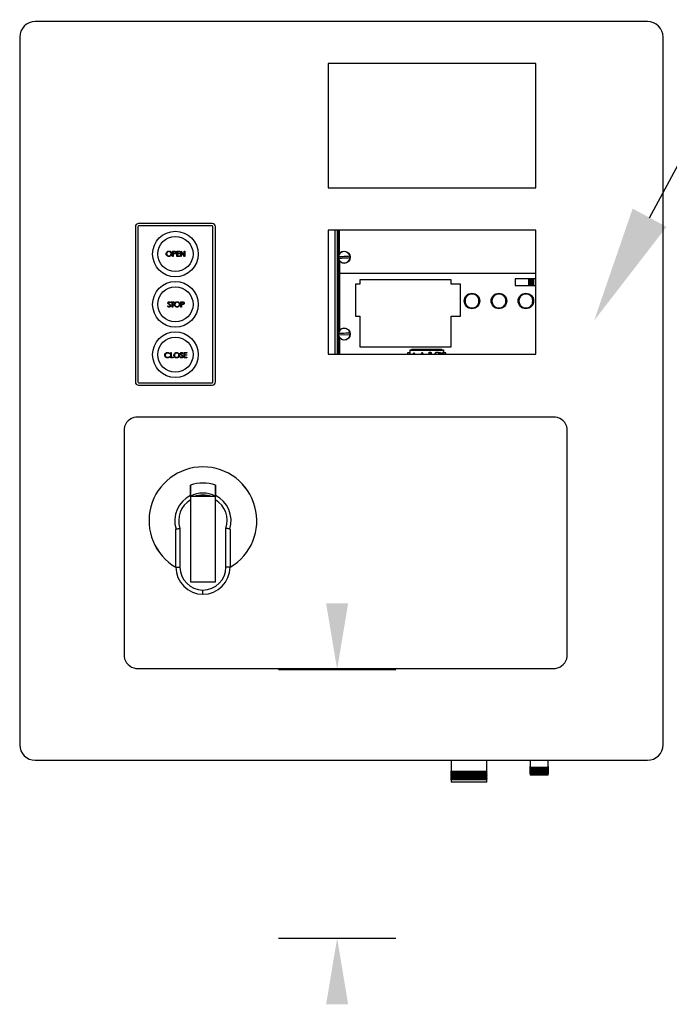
# Model space of a CAD drawing. Header units: inches. Extents: x 170 to 312, y 215 to 248.
# Tile 269 of 286: x 305.053 to 305.574, y 241.634 to 242.424. Entities that reach past the tile are written whole.
import ezdxf
from ezdxf import colors
from ezdxf.entities.mleader import LeaderData, LeaderLine
from ezdxf.math import Vec2, Vec3

# ---------------------------------------------------------------- set-up
doc = ezdxf.new("R2010")
doc.units = ezdxf.units.IN
doc.header["$LTSCALE"] = 0.25
doc.header["$MEASUREMENT"] = 0
doc.layers.add('ANNOTATIONS', color=1, linetype='Continuous')
doc.layers.add('MOTOR RH', color=7, linetype='Continuous')
doc.styles.add('ARIAL', font='arial.ttf', dxfattribs={"height": 0.09375})

msp = doc.modelspace()

# ---------------------------------------------------------------- linework, layer by layer
at = {"layer": 'ANNOTATIONS'}
for p, q in [((305.26, 241.90233), (305.35427, 241.90233)), ((305.26, 241.68703), (305.35427, 241.68703))]:
    msp.add_line(p, q, dxfattribs=at)
for points in [[(305.29828, 241.95547), (305.31599, 241.95547), (305.30714, 241.90233)], [(305.29828, 241.63389), (305.31599, 241.63389), (305.30714, 241.68703)]]:
    msp.add_solid(points, dxfattribs=at)
at = {"layer": 'MOTOR RH'}
for p, q in [((305.55599, 242.42219), (305.06506, 242.42219)), ((305.05258, 242.40971), (305.05258, 241.84212)), ((305.56847, 241.84212), (305.56847, 242.40971)), ((305.46641, 242.38848), (305.30004, 242.38848)), ((305.30004, 242.38848), (305.30004, 242.28866)), ((305.46641, 242.28866), (305.46641, 242.38848)), ((305.30004, 242.28866), (305.46641, 242.28866)), ((305.14534, 242.25755), (305.14534, 242.13311)), ((305.14734, 242.25755), (305.14734, 242.13311)), ((305.20691, 242.26017), (305.14796, 242.26017)), ((305.20691, 242.25818), (305.14796, 242.25818)), ((305.20754, 242.13311), (305.20754, 242.25755)), ((305.20953, 242.13311), (305.20953, 242.25755)), ((305.46641, 242.25494), (305.30004, 242.25494)), ((305.30004, 242.25494), (305.30004, 242.15539)), ((305.30556, 242.15539), (305.30556, 242.25494)), ((305.3074, 242.15539), (305.3074, 242.25494)), ((305.30779, 242.15539), (305.30779, 242.25494)), ((305.30818, 242.23438), (305.30818, 242.25494)), ((305.30884, 242.25494), (305.30884, 242.2358)), ((305.3089, 242.2359), (305.3089, 242.25494)), ((305.46641, 242.15539), (305.46641, 242.25494)), ((305.17524, 242.23799), (305.17605, 242.23799)), ((305.17524, 242.23383), (305.17524, 242.23799)), ((305.17561, 242.23757), (305.17561, 242.23618)), ((305.17637, 242.23757), (305.17561, 242.23757)), ((305.17865, 242.23383), (305.17865, 242.23799)), ((305.17865, 242.23799), (305.18099, 242.23799)), ((305.18099, 242.23757), (305.17902, 242.23757)), ((305.17902, 242.23757), (305.17902, 242.23629)), ((305.18099, 242.23799), (305.18099, 242.23757)), ((305.18174, 242.23383), (305.18174, 242.23799)), ((305.18174, 242.23799), (305.18182, 242.23799)), ((305.18182, 242.23799), (305.18457, 242.23472)), ((305.18211, 242.2371), (305.18211, 242.23383)), ((305.18486, 242.23383), (305.18211, 242.2371)), ((305.18457, 242.23799), (305.18494, 242.23799)), ((305.18457, 242.23472), (305.18457, 242.23799)), ((305.18494, 242.23799), (305.18494, 242.23383)), ((305.17561, 242.23383), (305.17524, 242.23383)), ((305.17561, 242.23618), (305.17634, 242.23617)), ((305.17591, 242.23575), (305.17561, 242.23575)), ((305.17561, 242.23575), (305.17561, 242.23383)), ((305.18099, 242.23383), (305.17865, 242.23383)), ((305.17902, 242.23629), (305.18099, 242.23629)), ((305.18099, 242.23586), (305.17902, 242.23586)), ((305.17902, 242.23586), (305.17902, 242.23426)), ((305.17902, 242.23426), (305.18099, 242.23426)), ((305.18099, 242.23629), (305.18099, 242.23586)), ((305.18099, 242.23426), (305.18099, 242.23383)), ((305.18211, 242.23383), (305.18174, 242.23383)), ((305.18494, 242.23383), (305.18486, 242.23383)), ((305.30818, 242.17282), (305.30818, 242.23181)), ((305.30884, 242.23039), (305.30884, 242.17423)), ((305.3089, 242.2303), (305.3089, 242.17433)), ((305.46641, 242.22), (305.3089, 242.22)), ((305.32528, 242.21494), (305.32528, 242.21148)), ((305.39863, 242.21494), (305.32528, 242.21494)), ((305.39863, 242.21148), (305.39863, 242.21494)), ((305.46641, 242.21568), (305.44989, 242.21568)), ((305.44989, 242.21568), (305.44989, 242.21044)), ((305.46086, 242.21044), (305.46086, 242.21568)), ((305.46138, 242.21044), (305.46138, 242.21568)), ((305.46235, 242.21568), (305.46235, 242.21044)), ((305.4625, 242.21044), (305.4625, 242.21568)), ((305.46287, 242.21568), (305.46287, 242.21044)), ((305.46303, 242.21044), (305.46303, 242.21568)), ((305.464, 242.21568), (305.464, 242.21044)), ((305.46452, 242.21568), (305.46452, 242.21044)), ((305.3219, 242.21148), (305.3219, 242.18594)), ((305.32528, 242.21148), (305.3219, 242.21148)), ((305.40619, 242.21148), (305.39863, 242.21148)), ((305.40619, 242.18594), (305.40619, 242.21148)), ((305.44989, 242.21044), (305.46641, 242.21044)), ((305.17404, 242.19736), (305.17623, 242.19736)), ((305.17404, 242.19693), (305.17404, 242.19736)), ((305.17623, 242.19736), (305.17623, 242.19693)), ((305.18188, 242.19736), (305.18269, 242.19736)), ((305.18188, 242.1932), (305.18188, 242.19736)), ((305.17121, 242.194), (305.17156, 242.19421)), ((305.17361, 242.19676), (305.17328, 242.1965)), ((305.17495, 242.19693), (305.17404, 242.19693)), ((305.17495, 242.1932), (305.17495, 242.19693)), ((305.17532, 242.1932), (305.17495, 242.1932)), ((305.17532, 242.19693), (305.17532, 242.1932)), ((305.17623, 242.19693), (305.17532, 242.19693)), ((305.18225, 242.1932), (305.18188, 242.1932)), ((305.18225, 242.19693), (305.18225, 242.19554)), ((305.18301, 242.19693), (305.18225, 242.19693)), ((305.18225, 242.19554), (305.18298, 242.19553)), ((305.18225, 242.19512), (305.18225, 242.1932)), ((305.18255, 242.19512), (305.18225, 242.19512)), ((305.3219, 242.18594), (305.32528, 242.18594)), ((305.32528, 242.18594), (305.32528, 242.16123)), ((305.39863, 242.16123), (305.39863, 242.18594)), ((305.39863, 242.18594), (305.40619, 242.18594)), ((305.30818, 242.15539), (305.30818, 242.17025)), ((305.31746, 242.17096), (305.30828, 242.17051)), ((305.30884, 242.16883), (305.30884, 242.15539)), ((305.3089, 242.16873), (305.3089, 242.15539)), ((305.32528, 242.16124), (305.39863, 242.16124)), ((305.32528, 242.16123), (305.39863, 242.16123)), ((305.32607, 242.16123), (305.32607, 242.16124)), ((305.32659, 242.16123), (305.32659, 242.16124)), ((305.32756, 242.16124), (305.32756, 242.16123)), ((305.32771, 242.16123), (305.32771, 242.16124)), ((305.32808, 242.16124), (305.32808, 242.16123)), ((305.32824, 242.16123), (305.32824, 242.16124)), ((305.32921, 242.16124), (305.32921, 242.16123)), ((305.32972, 242.16124), (305.32972, 242.16123)), ((305.35626, 242.16123), (305.35626, 242.16124)), ((305.35691, 242.16123), (305.35691, 242.16124)), ((305.36215, 242.16124), (305.36215, 242.16123)), ((305.36281, 242.16124), (305.36281, 242.16123)), ((305.36577, 242.15539), (305.36577, 242.15882)), ((305.36577, 242.15882), (305.39239, 242.15882)), ((305.39239, 242.15859), (305.36577, 242.15859)), ((305.39239, 242.1582), (305.36577, 242.1582)), ((305.36687, 242.15909), (305.36687, 242.15882)), ((305.3911, 242.15909), (305.36687, 242.15909)), ((305.3911, 242.15882), (305.3911, 242.15909)), ((305.39239, 242.15882), (305.39239, 242.15539)), ((305.17295, 242.15585), (305.17262, 242.1556)), ((305.17262, 242.15347), (305.17295, 242.15322)), ((305.1738, 242.15661), (305.17417, 242.15661)), ((305.1738, 242.15246), (305.1738, 242.15661)), ((305.17577, 242.15246), (305.1738, 242.15246)), ((305.17417, 242.15661), (305.17417, 242.15288)), ((305.17417, 242.15288), (305.17577, 242.15288)), ((305.17577, 242.15288), (305.17577, 242.15246)), ((305.18105, 242.15326), (305.1814, 242.15347)), ((305.18345, 242.15602), (305.18311, 242.15576)), ((305.18436, 242.15246), (305.18436, 242.15661)), ((305.18436, 242.15661), (305.1867, 242.15661)), ((305.1867, 242.15246), (305.18436, 242.15246)), ((305.18473, 242.15619), (305.18473, 242.15491)), ((305.1867, 242.15619), (305.18473, 242.15619)), ((305.18473, 242.15491), (305.1867, 242.15491)), ((305.18473, 242.15448), (305.18473, 242.15288)), ((305.1867, 242.15448), (305.18473, 242.15448)), ((305.18473, 242.15288), (305.1867, 242.15288)), ((305.1867, 242.15661), (305.1867, 242.15619)), ((305.1867, 242.15491), (305.1867, 242.15448)), ((305.1867, 242.15288), (305.1867, 242.15246)), ((305.30004, 242.15539), (305.46641, 242.15539)), ((305.36577, 242.15647), (305.36359, 242.15647)), ((305.36359, 242.15647), (305.36359, 242.15539)), ((305.3677, 242.15554), (305.36862, 242.15554)), ((305.3677, 242.15539), (305.3677, 242.15554)), ((305.36862, 242.15646), (305.36889, 242.15646)), ((305.36862, 242.15554), (305.36862, 242.15646)), ((305.36889, 242.15646), (305.36889, 242.15554)), ((305.36889, 242.15554), (305.36981, 242.15554)), ((305.36981, 242.15554), (305.36981, 242.15539)), ((305.37458, 242.15539), (305.37533, 242.15698)), ((305.37535, 242.15638), (305.37488, 242.15539)), ((305.37533, 242.15698), (305.37537, 242.15698)), ((305.3758, 242.15539), (305.37535, 242.15638)), ((305.37537, 242.15698), (305.37611, 242.15539)), ((305.38097, 242.15698), (305.38158, 242.15698)), ((305.38097, 242.15539), (305.38097, 242.15698)), ((305.38125, 242.15666), (305.38125, 242.15566)), ((305.38163, 242.15666), (305.38125, 242.15666)), ((305.38125, 242.15566), (305.38144, 242.15566)), ((305.38937, 242.15698), (305.38967, 242.15698)), ((305.39004, 242.15539), (305.38937, 242.15698)), ((305.38967, 242.15698), (305.39034, 242.15539)), ((305.39108, 242.15539), (305.39175, 242.15698)), ((305.39205, 242.15698), (305.39138, 242.15539)), ((305.39175, 242.15698), (305.39205, 242.15698)), ((305.39438, 242.15647), (305.39239, 242.15647)), ((305.39438, 242.15539), (305.39438, 242.15647)), ((305.14796, 242.13248), (305.20691, 242.13248)), ((305.14796, 242.13049), (305.20691, 242.13049)), ((305.48218, 242.10495), (305.14579, 242.10495)), ((305.13631, 242.09547), (305.13631, 241.9128)), ((305.49166, 241.9128), (305.49166, 242.09547)), ((305.20952, 242.04112), (305.18955, 242.04112)), ((305.18955, 242.04112), (305.18955, 241.9728)), ((305.20952, 241.9728), (305.20952, 242.04112)), ((305.18108, 242.01562), (305.18108, 241.9846)), ((305.21797, 241.9846), (305.21797, 242.01562)), ((305.17776, 241.9846), (305.17776, 242.01441)), ((305.2213, 242.01441), (305.2213, 241.9846)), ((305.17776, 241.9846), (305.18108, 241.9846)), ((305.2213, 241.9846), (305.21797, 241.9846)), ((305.18955, 241.9728), (305.20952, 241.9728)), ((305.19953, 241.96282), (305.19953, 241.96615)), ((305.14579, 241.90332), (305.48218, 241.90332)), ((305.06506, 241.82964), (305.55599, 241.82964)), ((305.39848, 241.82964), (305.39848, 241.82051)), ((305.4271, 241.82051), (305.4271, 241.82964)), ((305.4618, 241.82964), (305.4618, 241.82417)), ((305.47644, 241.82417), (305.47644, 241.82964)), ((305.39848, 241.82051), (305.39815, 241.82032)), ((305.39815, 241.82032), (305.39848, 241.82013)), ((305.39815, 241.82032), (305.42743, 241.82032)), ((305.39848, 241.81968), (305.39815, 241.81949)), ((305.39815, 241.81949), (305.39848, 241.8193)), ((305.39815, 241.81949), (305.42743, 241.81949)), ((305.39848, 241.81885), (305.39815, 241.81866)), ((305.39815, 241.81866), (305.39848, 241.81847)), ((305.39815, 241.81866), (305.42743, 241.81866)), ((305.4271, 241.82051), (305.39848, 241.82051)), ((305.39848, 241.82013), (305.39848, 241.81968)), ((305.39848, 241.82013), (305.4271, 241.82013)), ((305.4271, 241.81968), (305.39848, 241.81968)), ((305.39848, 241.8193), (305.39848, 241.81885)), ((305.39848, 241.8193), (305.4271, 241.8193)), ((305.4271, 241.81885), (305.39848, 241.81885)), ((305.39848, 241.81847), (305.39848, 241.81802)), ((305.39848, 241.81847), (305.4271, 241.81847)), ((305.42743, 241.82032), (305.4271, 241.82051)), ((305.4271, 241.82013), (305.42743, 241.82032)), ((305.4271, 241.81968), (305.4271, 241.82013)), ((305.42743, 241.81949), (305.4271, 241.81968)), ((305.4271, 241.8193), (305.42743, 241.81949)), ((305.4271, 241.81885), (305.4271, 241.8193)), ((305.42743, 241.81866), (305.4271, 241.81885)), ((305.4271, 241.81847), (305.42743, 241.81866)), ((305.4271, 241.81802), (305.4271, 241.81847)), ((305.4618, 241.82417), (305.46147, 241.82398)), ((305.46147, 241.82398), (305.4618, 241.82379)), ((305.46147, 241.82398), (305.47677, 241.82398)), ((305.4618, 241.82351), (305.46147, 241.82332)), ((305.46147, 241.82332), (305.4618, 241.82312)), ((305.46147, 241.82332), (305.47677, 241.82332)), ((305.4618, 241.82284), (305.46147, 241.82265)), ((305.46147, 241.82265), (305.4618, 241.82246)), ((305.46147, 241.82265), (305.47677, 241.82265)), ((305.4618, 241.82218), (305.46147, 241.82199)), ((305.46147, 241.82199), (305.4618, 241.82179)), ((305.46147, 241.82199), (305.47677, 241.82199)), ((305.4618, 241.82151), (305.46147, 241.82132)), ((305.46147, 241.82132), (305.4618, 241.82113)), ((305.46147, 241.82132), (305.47677, 241.82132)), ((305.4618, 241.82085), (305.46147, 241.82066)), ((305.46147, 241.82066), (305.4618, 241.82046)), ((305.46147, 241.82066), (305.47677, 241.82066)), ((305.4618, 241.82018), (305.46147, 241.81999)), ((305.46147, 241.81999), (305.4618, 241.8198)), ((305.46147, 241.81999), (305.47677, 241.81999)), ((305.4618, 241.81952), (305.46147, 241.81932)), ((305.46147, 241.81932), (305.4618, 241.81913)), ((305.46147, 241.81932), (305.47677, 241.81932)), ((305.4618, 241.82417), (305.47644, 241.82417)), ((305.4618, 241.82379), (305.4618, 241.82351)), ((305.4618, 241.82379), (305.47644, 241.82379)), ((305.4618, 241.82351), (305.47644, 241.82351)), ((305.4618, 241.82312), (305.4618, 241.82284)), ((305.4618, 241.82312), (305.47644, 241.82312)), ((305.4618, 241.82284), (305.47644, 241.82284)), ((305.4618, 241.82246), (305.4618, 241.82218)), ((305.4618, 241.82246), (305.47644, 241.82246)), ((305.4618, 241.82218), (305.47644, 241.82218)), ((305.4618, 241.82179), (305.4618, 241.82151)), ((305.4618, 241.82179), (305.47644, 241.82179)), ((305.4618, 241.82151), (305.47644, 241.82151)), ((305.4618, 241.82113), (305.4618, 241.82085)), ((305.4618, 241.82113), (305.47644, 241.82113)), ((305.4618, 241.82085), (305.47644, 241.82085)), ((305.4618, 241.82046), (305.4618, 241.82018)), ((305.4618, 241.82046), (305.47644, 241.82046)), ((305.4618, 241.82018), (305.47644, 241.82018)), ((305.4618, 241.8198), (305.4618, 241.81952)), ((305.4618, 241.8198), (305.47644, 241.8198)), ((305.4618, 241.81952), (305.47644, 241.81952)), ((305.4618, 241.81913), (305.4618, 241.81766)), ((305.4618, 241.81913), (305.47644, 241.81913)), ((305.47677, 241.82398), (305.47644, 241.82417)), ((305.47644, 241.82379), (305.47677, 241.82398)), ((305.47644, 241.82351), (305.47644, 241.82379)), ((305.47677, 241.82332), (305.47644, 241.82351)), ((305.47644, 241.82312), (305.47677, 241.82332)), ((305.47644, 241.82284), (305.47644, 241.82312)), ((305.47677, 241.82265), (305.47644, 241.82284)), ((305.47644, 241.82246), (305.47677, 241.82265)), ((305.47644, 241.82218), (305.47644, 241.82246)), ((305.47677, 241.82199), (305.47644, 241.82218)), ((305.47644, 241.82179), (305.47677, 241.82199)), ((305.47644, 241.82151), (305.47644, 241.82179)), ((305.47677, 241.82132), (305.47644, 241.82151)), ((305.47644, 241.82113), (305.47677, 241.82132)), ((305.47644, 241.82085), (305.47644, 241.82113)), ((305.47677, 241.82066), (305.47644, 241.82085)), ((305.47644, 241.82046), (305.47677, 241.82066)), ((305.47644, 241.82018), (305.47644, 241.82046)), ((305.47677, 241.81999), (305.47644, 241.82018)), ((305.47644, 241.8198), (305.47677, 241.81999)), ((305.47644, 241.81952), (305.47644, 241.8198)), ((305.47677, 241.81932), (305.47644, 241.81952)), ((305.47644, 241.81913), (305.47677, 241.81932)), ((305.47644, 241.81766), (305.47644, 241.81913)), ((305.39848, 241.81802), (305.39815, 241.81783)), ((305.39815, 241.81783), (305.39848, 241.81763)), ((305.39815, 241.81783), (305.42743, 241.81783)), ((305.39848, 241.81719), (305.39815, 241.817)), ((305.39815, 241.817), (305.39848, 241.8168)), ((305.39815, 241.817), (305.42743, 241.817)), ((305.39848, 241.81636), (305.39815, 241.81616)), ((305.39815, 241.81616), (305.39848, 241.81597)), ((305.39815, 241.81616), (305.42743, 241.81616)), ((305.39848, 241.81552), (305.39815, 241.81533)), ((305.39815, 241.81533), (305.39848, 241.81514)), ((305.39815, 241.81533), (305.42743, 241.81533)), ((305.39848, 241.81469), (305.39815, 241.8145)), ((305.39815, 241.8145), (305.39848, 241.81431)), ((305.39815, 241.8145), (305.42743, 241.8145)), ((305.4271, 241.81802), (305.39848, 241.81802)), ((305.39848, 241.81763), (305.39848, 241.81719)), ((305.39848, 241.81763), (305.4271, 241.81763)), ((305.4271, 241.81719), (305.39848, 241.81719)), ((305.39848, 241.8168), (305.39848, 241.81636)), ((305.39848, 241.8168), (305.4271, 241.8168)), ((305.4271, 241.81636), (305.39848, 241.81636)), ((305.39848, 241.81597), (305.39848, 241.81552)), ((305.39848, 241.81597), (305.4271, 241.81597)), ((305.4271, 241.81552), (305.39848, 241.81552)), ((305.39848, 241.81514), (305.39848, 241.81469)), ((305.39848, 241.81514), (305.4271, 241.81514)), ((305.4271, 241.81469), (305.39848, 241.81469)), ((305.39848, 241.81431), (305.39848, 241.812)), ((305.39848, 241.81431), (305.4271, 241.81431)), ((305.4271, 241.812), (305.39848, 241.812)), ((305.42743, 241.81783), (305.4271, 241.81802)), ((305.4271, 241.81763), (305.42743, 241.81783)), ((305.4271, 241.81719), (305.4271, 241.81763)), ((305.42743, 241.817), (305.4271, 241.81719)), ((305.4271, 241.8168), (305.42743, 241.817)), ((305.4271, 241.81636), (305.4271, 241.8168)), ((305.42743, 241.81616), (305.4271, 241.81636)), ((305.4271, 241.81597), (305.42743, 241.81616)), ((305.4271, 241.81552), (305.4271, 241.81597)), ((305.42743, 241.81533), (305.4271, 241.81552)), ((305.4271, 241.81514), (305.42743, 241.81533)), ((305.4271, 241.81469), (305.4271, 241.81514)), ((305.42743, 241.8145), (305.4271, 241.81469)), ((305.4271, 241.81431), (305.42743, 241.8145)), ((305.4271, 241.812), (305.4271, 241.81431)), ((305.47644, 241.81766), (305.4618, 241.81766))]:
    msp.add_line(p, q, dxfattribs=at)
at = {"layer": 'MOTOR RH', "flags": 128}
for points in [[(305.3082, 242.23367), (305.3093, 242.23373), (305.31044, 242.23378), (305.31161, 242.23384), (305.31279, 242.2339), (305.31398, 242.23395), (305.31515, 242.23401), (305.31629, 242.23406), (305.31738, 242.23412)], [(305.31746, 242.23252), (305.31636, 242.23247), (305.31522, 242.23241), (305.31405, 242.23236), (305.31169, 242.23224), (305.31052, 242.23219), (305.30938, 242.23213), (305.30828, 242.23208)], [(305.3082, 242.17211), (305.3093, 242.17216), (305.31044, 242.17221), (305.31161, 242.17227), (305.31279, 242.17233), (305.31398, 242.17239), (305.31515, 242.17244), (305.31629, 242.1725), (305.31738, 242.17255)]]:
    msp.add_lwpolyline(points, dxfattribs=at)
at = {"layer": 'MOTOR RH'}
for centre, radius in [((305.17744, 242.23569), 0.0183), ((305.17744, 242.23569), 0.01414), ((305.31283, 242.2331), 0.00482), ((305.17744, 242.19533), 0.0183), ((305.17744, 242.19533), 0.01414), ((305.41527, 242.19806), 0.00622), ((305.43688, 242.19806), 0.00622), ((305.4585, 242.19806), 0.00622), ((305.31283, 242.17153), 0.00482), ((305.17744, 242.15497), 0.0183), ((305.17744, 242.15497), 0.01414)]:
    msp.add_circle(centre, radius, dxfattribs=at)
for centre, radius, start, end in [((305.06506, 242.40971), 0.01248, 90, 180), ((305.55599, 242.40971), 0.01248, 0, 90), ((305.14796, 242.25755), 0.00262, 90, 180), ((305.14796, 242.25755), 0.000624, 90, 180), ((305.20691, 242.25755), 0.00262, 0, 90), ((305.20691, 242.25755), 0.000624, 0, 90), ((305.31283, 242.2331), 0.00466, 12.63519, 172.92017), ((305.31283, 242.2331), 0.00473, 173.04894, 192.50643), ((305.31283, 242.2331), 0.00466, 192.63519, 352.92017), ((305.31283, 242.2331), 0.00473, 353.04894, 12.50643), ((305.31283, 242.17153), 0.00466, 12.63519, 172.92017), ((305.31283, 242.17153), 0.00473, 173.04894, 192.50643), ((305.31283, 242.17153), 0.00466, 192.63519, 352.92017), ((305.31283, 242.17153), 0.00473, 353.04894, 12.50643), ((305.14796, 242.13311), 0.00262, 180, 270), ((305.14796, 242.13311), 0.000624, 180, 270), ((305.20691, 242.13311), 0.00262, 270, 0), ((305.20691, 242.13311), 0.000624, 270, 0), ((305.14729, 242.09397), 0.01108, 97.7581, 172.2419), ((305.48068, 242.09397), 0.01108, 7.7581, 82.2419), ((305.19953, 242.02177), 0.04323, 300.24249, 239.75749), ((305.19953, 242.02177), 0.04322, 300.24806, 239.75194), ((305.19953, 242.02177), 0.03025, 70.721, 109.2554), ((305.19953, 242.02177), 0.02257, 116.23161, 197.09777), ((305.19953, 242.02177), 0.02217, 63.22591, 116.74005), ((305.19953, 242.02177), 0.02061, 69.85267, 110.14733), ((305.19953, 242.02177), 0.02257, 342.90223, 63.7351), ((305.19953, 242.02177), 0.01944, 120.86903, 198.43237), ((305.19953, 242.02177), 0.01944, 341.56763, 59.09059), ((305.19953, 241.9846), 0.02178, 180, 270), ((305.19953, 241.9846), 0.01845, 180, 269.99537), ((305.19953, 241.9846), 0.02178, 270.02568, 0), ((305.19953, 241.9846), 0.01845, 270.02568, 0), ((305.14729, 241.9143), 0.01108, 187.7581, 262.2419), ((305.48068, 241.9143), 0.01108, 277.7581, 352.2419), ((305.06506, 241.84212), 0.01248, 180, 270), ((305.55599, 241.84212), 0.01248, 270, 0)]:
    msp.add_arc(centre, radius, start, end, dxfattribs=at)
for points, knots in [([(305.17001, 242.2359), (305.17005, 242.23622), (305.17013, 242.23686), (305.1707, 242.23759), (305.17141, 242.23802), (305.17192, 242.23808), (305.17217, 242.2381)], [0, 0, 0, 0, 0.279731, 0.559326, 0.77968, 1, 1, 1, 1]), ([(305.17219, 242.23767), (305.17193, 242.23764), (305.1714, 242.23757), (305.1708, 242.23711), (305.17044, 242.23652), (305.1704, 242.2361), (305.17038, 242.2359)], [0, 0, 0, 0, 0.279627, 0.559351, 0.779632, 1, 1, 1, 1]), ([(305.17217, 242.2381), (305.1725, 242.23807), (305.17315, 242.238), (305.17388, 242.23741), (305.17432, 242.23668), (305.17436, 242.23617), (305.17438, 242.23592)], [0, 0, 0, 0, 0.279766, 0.559356, 0.77957, 1, 1, 1, 1]), ([(305.17401, 242.23592), (305.17398, 242.23618), (305.17391, 242.23671), (305.17341, 242.23728), (305.17281, 242.23761), (305.1724, 242.23765), (305.17219, 242.23767)], [0, 0, 0, 0, 0.279463, 0.558871, 0.779515, 1, 1, 1, 1]), ([(305.17605, 242.23799), (305.17623, 242.23799), (305.17655, 242.238), (305.17686, 242.23795), (305.177, 242.23793)], [0, 0, 0, 0, 0.560312, 1, 1, 1, 1]), ([(305.17634, 242.23617), (305.17659, 242.23617), (305.17691, 242.23617), (305.17722, 242.23638), (305.17738, 242.23657), (305.1774, 242.23675), (305.17742, 242.23688)], [0, 0, 0, 0, 0.499719, 0.625348, 0.751078, 1, 1, 1, 1]), ([(305.17742, 242.23688), (305.1774, 242.237), (305.17738, 242.23718), (305.17722, 242.23736), (305.17693, 242.23757), (305.17662, 242.23757), (305.17637, 242.23757)], [0, 0, 0, 0, 0.248963, 0.37473, 0.500379, 1, 1, 1, 1]), ([(305.1778, 242.23688), (305.17779, 242.23674), (305.17777, 242.23647), (305.17756, 242.23613), (305.17727, 242.23592), (305.17707, 242.23585), (305.17697, 242.23582)], [0, 0, 0, 0, 0.2801, 0.559328, 0.779458, 1, 1, 1, 1]), ([(305.177, 242.23793), (305.17713, 242.23789), (305.17738, 242.23779), (305.17764, 242.23751), (305.17778, 242.23719), (305.17779, 242.23698), (305.1778, 242.23688)], [0, 0, 0, 0, 0.279707, 0.559375, 0.779503, 1, 1, 1, 1]), ([(305.1722, 242.23373), (305.17188, 242.23376), (305.17124, 242.23383), (305.17052, 242.23442), (305.17008, 242.23514), (305.17003, 242.23564), (305.17001, 242.2359)], [0, 0, 0, 0, 0.279663, 0.559353, 0.779636, 1, 1, 1, 1]), ([(305.17038, 242.2359), (305.17042, 242.23564), (305.17048, 242.23511), (305.17098, 242.23455), (305.17157, 242.23421), (305.17198, 242.23417), (305.17219, 242.23415)], [0, 0, 0, 0, 0.279417, 0.559078, 0.779478, 1, 1, 1, 1]), ([(305.17219, 242.23415), (305.17245, 242.23418), (305.17298, 242.23424), (305.17359, 242.2347), (305.17395, 242.23529), (305.17399, 242.23571), (305.17401, 242.23592)], [0, 0, 0, 0, 0.279831, 0.559389, 0.77965, 1, 1, 1, 1]), ([(305.17438, 242.23592), (305.17435, 242.23559), (305.17427, 242.23495), (305.17368, 242.23423), (305.17296, 242.23379), (305.17246, 242.23375), (305.1722, 242.23373)], [0, 0, 0, 0, 0.279632, 0.559342, 0.779597, 1, 1, 1, 1]), ([(305.17697, 242.23582), (305.17677, 242.2358), (305.17642, 242.23575), (305.17606, 242.23575), (305.17591, 242.23575)], [0, 0, 0, 0, 0.559697, 1, 1, 1, 1]), ([(305.17148, 242.19649), (305.1715, 242.19664), (305.17153, 242.19693), (305.17182, 242.19725), (305.17216, 242.19743), (305.17239, 242.19745), (305.1725, 242.19746)], [0, 0, 0, 0, 0.279549, 0.558796, 0.779376, 1, 1, 1, 1]), ([(305.1725, 242.19746), (305.17263, 242.19745), (305.17289, 242.19742), (305.17329, 242.19718), (305.17349, 242.19692), (305.17361, 242.19676)], [0, 0, 0, 0, 0.279751, 0.559499, 1, 1, 1, 1]), ([(305.17665, 242.19526), (305.17669, 242.19558), (305.17677, 242.19622), (305.17734, 242.19695), (305.17805, 242.19739), (305.17856, 242.19744), (305.17881, 242.19746)], [0, 0, 0, 0, 0.279731, 0.559325, 0.779681, 1, 1, 1, 1]), ([(305.17881, 242.19746), (305.17914, 242.19743), (305.17979, 242.19736), (305.18052, 242.19677), (305.18096, 242.19604), (305.181, 242.19553), (305.18102, 242.19528)], [0, 0, 0, 0, 0.279768, 0.559357, 0.77957, 1, 1, 1, 1]), ([(305.18269, 242.19736), (305.18287, 242.19736), (305.18319, 242.19736), (305.1835, 242.19731), (305.18364, 242.19729)], [0, 0, 0, 0, 0.560314, 1, 1, 1, 1]), ([(305.18364, 242.19729), (305.18377, 242.19725), (305.18402, 242.19716), (305.18428, 242.19687), (305.18442, 242.19656), (305.18443, 242.19635), (305.18444, 242.19624)], [0, 0, 0, 0, 0.2797041, 0.5593845, 0.7795145, 1, 1, 1, 1]), ([(305.42084, 242.19806), (305.42076, 242.19736), (305.42065, 242.19628), (305.41995, 242.19498), (305.41924, 242.19409), (305.41834, 242.19337), (305.41705, 242.1927), (305.41527, 242.19236), (305.41349, 242.1927), (305.4122, 242.19337), (305.4113, 242.19409), (305.41058, 242.19498), (305.40991, 242.19628), (305.40957, 242.19806), (305.40991, 242.19983), (305.41058, 242.20113), (305.4113, 242.20202), (305.4122, 242.20274), (305.41349, 242.20342), (305.41527, 242.20376), (305.41705, 242.20342), (305.41834, 242.20274), (305.41924, 242.20202), (305.41995, 242.20113), (305.42065, 242.19983), (305.42076, 242.19876), (305.42084, 242.19806)], [0, 0, 0, 0, 0.059864, 0.09209, 0.125, 0.157909, 0.190136, 0.25, 0.309864, 0.34209, 0.375, 0.40791, 0.440135, 0.5, 0.559864, 0.59209, 0.625, 0.65791, 0.690135, 0.75, 0.809864, 0.84209, 0.875, 0.90791, 0.940135, 1, 1, 1, 1]), ([(305.44245, 242.19806), (305.44238, 242.19736), (305.44226, 242.19628), (305.44157, 242.19498), (305.44085, 242.19409), (305.43996, 242.19337), (305.43866, 242.1927), (305.43688, 242.19236), (305.43511, 242.1927), (305.43381, 242.19337), (305.43292, 242.19409), (305.4322, 242.19498), (305.43152, 242.19628), (305.43118, 242.19806), (305.43152, 242.19983), (305.4322, 242.20113), (305.43292, 242.20202), (305.43381, 242.20274), (305.43511, 242.20342), (305.43688, 242.20376), (305.43866, 242.20342), (305.43996, 242.20274), (305.44085, 242.20202), (305.44157, 242.20113), (305.44226, 242.19983), (305.44238, 242.19876), (305.44245, 242.19806)], [0, 0, 0, 0, 0.059864, 0.09209, 0.125, 0.15791, 0.190136, 0.25, 0.309864, 0.34209, 0.375, 0.40791, 0.440135, 0.5, 0.559864, 0.59209, 0.625, 0.65791, 0.690136, 0.75, 0.809864, 0.84209, 0.875, 0.90791, 0.940135, 1, 1, 1, 1]), ([(305.46406, 242.19806), (305.46399, 242.19736), (305.46388, 242.19628), (305.46318, 242.19498), (305.46246, 242.19409), (305.46157, 242.19337), (305.46028, 242.1927), (305.4585, 242.19236), (305.45672, 242.1927), (305.45542, 242.19337), (305.45453, 242.19409), (305.45381, 242.19498), (305.45314, 242.19628), (305.4528, 242.19806), (305.45314, 242.19983), (305.45381, 242.20113), (305.45453, 242.20202), (305.45542, 242.20274), (305.45672, 242.20342), (305.4585, 242.20376), (305.46028, 242.20342), (305.46157, 242.20274), (305.46246, 242.20202), (305.46318, 242.20113), (305.46388, 242.19983), (305.46399, 242.19876), (305.46406, 242.19806)], [0, 0, 0, 0, 0.059864, 0.09209, 0.125, 0.15791, 0.190135, 0.25, 0.309864, 0.34209, 0.375, 0.407909, 0.440136, 0.5, 0.559864, 0.59209, 0.624999, 0.657909, 0.690136, 0.75, 0.809864, 0.84209, 0.875, 0.90791, 0.940135, 1, 1, 1, 1]), ([(305.17248, 242.19309), (305.17232, 242.19311), (305.17202, 242.19314), (305.17154, 242.19345), (305.17134, 242.19379), (305.17121, 242.194)], [0, 0, 0, 0, 0.279879, 0.559662, 1, 1, 1, 1]), ([(305.17171, 242.19586), (305.17164, 242.19597), (305.17151, 242.19616), (305.17149, 242.19639), (305.17148, 242.19649)], [0, 0, 0, 0, 0.559837, 1, 1, 1, 1]), ([(305.17156, 242.19421), (305.17169, 242.19402), (305.17186, 242.19375), (305.17221, 242.19354), (305.17239, 242.19353), (305.17248, 242.19352)], [0, 0, 0, 0, 0.559324, 0.779784, 1, 1, 1, 1]), ([(305.17239, 242.19529), (305.17226, 242.19539), (305.17202, 242.19556), (305.17181, 242.19577), (305.17171, 242.19586)], [0, 0, 0, 0, 0.560405, 1, 1, 1, 1]), ([(305.17246, 242.19704), (305.17238, 242.19703), (305.17221, 242.19702), (305.17201, 242.19689), (305.17187, 242.19671), (305.17186, 242.19658), (305.17185, 242.19651)], [0, 0, 0, 0, 0.280272, 0.55993, 0.779919, 1, 1, 1, 1]), ([(305.17185, 242.19651), (305.17186, 242.19645), (305.17187, 242.19633), (305.17196, 242.19614), (305.17206, 242.19604), (305.17213, 242.19597)], [0, 0, 0, 0, 0.2799479, 0.5597749, 1, 1, 1, 1]), ([(305.17213, 242.19597), (305.17223, 242.19589), (305.17241, 242.19575), (305.1726, 242.19562), (305.17269, 242.19556)], [0, 0, 0, 0, 0.559909, 1, 1, 1, 1]), ([(305.17314, 242.19463), (305.17302, 242.19477), (305.17279, 242.19501), (305.17251, 242.19521), (305.17239, 242.19529)], [0, 0, 0, 0, 0.559492, 1, 1, 1, 1]), ([(305.17328, 242.1965), (305.17316, 242.19665), (305.17299, 242.19686), (305.17269, 242.19702), (305.17254, 242.19703), (305.17246, 242.19704)], [0, 0, 0, 0, 0.559818, 0.77985, 1, 1, 1, 1]), ([(305.17248, 242.19352), (305.17259, 242.19353), (305.17281, 242.19355), (305.17309, 242.19372), (305.17326, 242.19396), (305.17328, 242.19413), (305.17329, 242.19422)], [0, 0, 0, 0, 0.280273, 0.560145, 0.780153, 1, 1, 1, 1]), ([(305.17367, 242.19422), (305.17364, 242.19405), (305.1736, 242.1937), (305.17326, 242.19334), (305.17288, 242.19312), (305.17261, 242.1931), (305.17248, 242.19309)], [0, 0, 0, 0, 0.279183, 0.559084, 0.779443, 1, 1, 1, 1]), ([(305.17269, 242.19556), (305.17295, 242.19536), (305.17331, 242.1951), (305.17362, 242.19459), (305.17365, 242.19434), (305.17367, 242.19422)], [0, 0, 0, 0, 0.560115, 0.780279, 1, 1, 1, 1]), ([(305.17329, 242.19422), (305.17328, 242.1943), (305.17326, 242.19445), (305.17318, 242.19458), (305.17314, 242.19463)], [0, 0, 0, 0, 0.558992, 1, 1, 1, 1]), ([(305.17884, 242.19309), (305.17852, 242.19313), (305.17788, 242.1932), (305.17716, 242.19378), (305.17672, 242.1945), (305.17667, 242.195), (305.17665, 242.19526)], [0, 0, 0, 0, 0.279664, 0.559354, 0.779636, 1, 1, 1, 1]), ([(305.17883, 242.19704), (305.17857, 242.197), (305.17804, 242.19693), (305.17744, 242.19647), (305.17708, 242.19588), (305.17704, 242.19547), (305.17703, 242.19526)], [0, 0, 0, 0, 0.279626, 0.559346, 0.779627, 1, 1, 1, 1]), ([(305.17703, 242.19526), (305.17706, 242.195), (305.17712, 242.19447), (305.17762, 242.19391), (305.17821, 242.19357), (305.17862, 242.19353), (305.17883, 242.19352)], [0, 0, 0, 0, 0.279412, 0.559074, 0.779476, 1, 1, 1, 1]), ([(305.18065, 242.19528), (305.18062, 242.19554), (305.18056, 242.19607), (305.18005, 242.19664), (305.17945, 242.19697), (305.17904, 242.19702), (305.17883, 242.19704)], [0, 0, 0, 0, 0.27947, 0.55887, 0.779518, 1, 1, 1, 1]), ([(305.17883, 242.19352), (305.17909, 242.19355), (305.17962, 242.19361), (305.18023, 242.19406), (305.18059, 242.19465), (305.18063, 242.19507), (305.18065, 242.19528)], [0, 0, 0, 0, 0.279829, 0.559387, 0.779656, 1, 1, 1, 1]), ([(305.18102, 242.19528), (305.18099, 242.19495), (305.18091, 242.19431), (305.18032, 242.19359), (305.17961, 242.19315), (305.1791, 242.19311), (305.17884, 242.19309)], [0, 0, 0, 0, 0.279627, 0.559342, 0.779597, 1, 1, 1, 1]), ([(305.18361, 242.19518), (305.18341, 242.19516), (305.18306, 242.19512), (305.1827, 242.19512), (305.18255, 242.19512)], [0, 0, 0, 0, 0.559694, 1, 1, 1, 1]), ([(305.18298, 242.19553), (305.18323, 242.19553), (305.18355, 242.19553), (305.18386, 242.19574), (305.18402, 242.19593), (305.18404, 242.19612), (305.18406, 242.19624)], [0, 0, 0, 0, 0.499724, 0.625347, 0.751089, 1, 1, 1, 1]), ([(305.18406, 242.19624), (305.18404, 242.19636), (305.18402, 242.19654), (305.18386, 242.19672), (305.18357, 242.19694), (305.18326, 242.19693), (305.18301, 242.19693)], [0, 0, 0, 0, 0.2489749, 0.3747309, 0.5003825, 1, 1, 1, 1]), ([(305.18444, 242.19624), (305.18443, 242.1961), (305.18441, 242.19583), (305.1842, 242.1955), (305.18392, 242.19528), (305.18371, 242.19522), (305.18361, 242.19518)], [0, 0, 0, 0, 0.280099, 0.559325, 0.779463, 1, 1, 1, 1]), ([(305.16889, 242.15456), (305.16893, 242.15489), (305.16901, 242.15554), (305.16962, 242.15625), (305.17036, 242.15666), (305.17088, 242.1567), (305.17113, 242.15672)], [0, 0, 0, 0, 0.2795135, 0.5590797, 0.7793734, 1, 1, 1, 1]), ([(305.16942, 242.15308), (305.16925, 242.15333), (305.16894, 242.15378), (305.16891, 242.15432), (305.16889, 242.15456)], [0, 0, 0, 0, 0.559029, 1, 1, 1, 1]), ([(305.17111, 242.15629), (305.17084, 242.15626), (305.17031, 242.1562), (305.16969, 242.15575), (305.16932, 242.15516), (305.16929, 242.15474), (305.16927, 242.15453)], [0, 0, 0, 0, 0.2798556, 0.5595178, 0.779687, 1, 1, 1, 1]), ([(305.16927, 242.15453), (305.1693, 242.15426), (305.16936, 242.15372), (305.16988, 242.15314), (305.1705, 242.15282), (305.17092, 242.15279), (305.17113, 242.15278)], [0, 0, 0, 0, 0.279434, 0.558922, 0.779283, 1, 1, 1, 1]), ([(305.17114, 242.15235), (305.17077, 242.15238), (305.17011, 242.15244), (305.16963, 242.15288), (305.16942, 242.15308)], [0, 0, 0, 0, 0.559804, 1, 1, 1, 1]), ([(305.17262, 242.1556), (305.17238, 242.15583), (305.17195, 242.15623), (305.17137, 242.15627), (305.17111, 242.15629)], [0, 0, 0, 0, 0.558427, 1, 1, 1, 1]), ([(305.17113, 242.15672), (305.17153, 242.15668), (305.17224, 242.1566), (305.17273, 242.15608), (305.17295, 242.15585)], [0, 0, 0, 0, 0.5595149, 1, 1, 1, 1]), ([(305.17113, 242.15278), (305.17146, 242.15281), (305.17203, 242.15289), (305.17244, 242.15329), (305.17262, 242.15347)], [0, 0, 0, 0, 0.558773, 1, 1, 1, 1]), ([(305.17295, 242.15322), (305.17282, 242.15307), (305.17256, 242.15278), (305.17195, 242.15243), (305.17144, 242.15238), (305.17114, 242.15235)], [0, 0, 0, 0, 0.280411, 0.560795, 1, 1, 1, 1]), ([(305.17625, 242.15452), (305.17629, 242.15484), (305.17637, 242.15548), (305.17694, 242.15621), (305.17766, 242.15665), (305.17816, 242.1567), (305.17841, 242.15672)], [0, 0, 0, 0, 0.27973, 0.559327, 0.77968, 1, 1, 1, 1]), ([(305.17845, 242.15235), (305.17812, 242.15238), (305.17748, 242.15246), (305.17676, 242.15304), (305.17632, 242.15376), (305.17627, 242.15426), (305.17625, 242.15452)], [0, 0, 0, 0, 0.279664, 0.559353, 0.779636, 1, 1, 1, 1]), ([(305.17843, 242.15629), (305.17817, 242.15626), (305.17764, 242.15619), (305.17704, 242.15573), (305.17668, 242.15514), (305.17664, 242.15473), (305.17663, 242.15452)], [0, 0, 0, 0, 0.279628, 0.55935, 0.779632, 1, 1, 1, 1]), ([(305.17663, 242.15452), (305.17666, 242.15426), (305.17672, 242.15373), (305.17722, 242.15317), (305.17781, 242.15283), (305.17822, 242.15279), (305.17843, 242.15278)], [0, 0, 0, 0, 0.279417, 0.559078, 0.779477, 1, 1, 1, 1]), ([(305.17841, 242.15672), (305.17874, 242.15669), (305.17939, 242.15662), (305.18012, 242.15603), (305.18056, 242.1553), (305.1806, 242.15479), (305.18062, 242.15454)], [0, 0, 0, 0, 0.279767, 0.559358, 0.779572, 1, 1, 1, 1]), ([(305.18025, 242.15454), (305.18022, 242.1548), (305.18016, 242.15533), (305.17965, 242.1559), (305.17905, 242.15623), (305.17864, 242.15627), (305.17843, 242.15629)], [0, 0, 0, 0, 0.27947, 0.558871, 0.779516, 1, 1, 1, 1]), ([(305.17843, 242.15278), (305.17869, 242.15281), (305.17922, 242.15287), (305.17983, 242.15332), (305.18019, 242.15391), (305.18023, 242.15433), (305.18025, 242.15454)], [0, 0, 0, 0, 0.279829, 0.559387, 0.779653, 1, 1, 1, 1]), ([(305.18062, 242.15454), (305.18059, 242.15421), (305.18051, 242.15357), (305.17992, 242.15285), (305.17921, 242.15241), (305.1787, 242.15237), (305.17845, 242.15235)], [0, 0, 0, 0, 0.279631, 0.559344, 0.779598, 1, 1, 1, 1]), ([(305.18232, 242.15235), (305.18216, 242.15236), (305.18185, 242.1524), (305.18138, 242.15271), (305.18118, 242.15305), (305.18105, 242.15326)], [0, 0, 0, 0, 0.27988, 0.559666, 1, 1, 1, 1]), ([(305.18132, 242.15575), (305.18134, 242.1559), (305.18137, 242.15619), (305.18166, 242.15651), (305.182, 242.15669), (305.18223, 242.15671), (305.18234, 242.15672)], [0, 0, 0, 0, 0.279554, 0.558801, 0.779377, 1, 1, 1, 1]), ([(305.18155, 242.15512), (305.18148, 242.15523), (305.18135, 242.15542), (305.18133, 242.15565), (305.18132, 242.15575)], [0, 0, 0, 0, 0.559845, 1, 1, 1, 1]), ([(305.1814, 242.15347), (305.18153, 242.15328), (305.1817, 242.15301), (305.18205, 242.1528), (305.18223, 242.15278), (305.18232, 242.15278)], [0, 0, 0, 0, 0.559319, 0.779781, 1, 1, 1, 1]), ([(305.18223, 242.15455), (305.1821, 242.15465), (305.18185, 242.15482), (305.18164, 242.15503), (305.18155, 242.15512)], [0, 0, 0, 0, 0.560415, 1, 1, 1, 1]), ([(305.1823, 242.15629), (305.18222, 242.15629), (305.18205, 242.15628), (305.18184, 242.15615), (305.18171, 242.15597), (305.1817, 242.15583), (305.18169, 242.15577)], [0, 0, 0, 0, 0.280276, 0.559933, 0.779921, 1, 1, 1, 1]), ([(305.18169, 242.15577), (305.1817, 242.15571), (305.18171, 242.15559), (305.1818, 242.1554), (305.1819, 242.1553), (305.18197, 242.15523)], [0, 0, 0, 0, 0.279943, 0.559777, 1, 1, 1, 1]), ([(305.18197, 242.15523), (305.18207, 242.15515), (305.18225, 242.15501), (305.18244, 242.15488), (305.18252, 242.15482)], [0, 0, 0, 0, 0.559898, 1, 1, 1, 1]), ([(305.18298, 242.15389), (305.18285, 242.15403), (305.18262, 242.15427), (305.18235, 242.15447), (305.18223, 242.15455)], [0, 0, 0, 0, 0.559494, 1, 1, 1, 1]), ([(305.18311, 242.15576), (305.183, 242.15591), (305.18283, 242.15612), (305.18252, 242.15628), (305.18238, 242.15629), (305.1823, 242.15629)], [0, 0, 0, 0, 0.559819, 0.77985, 1, 1, 1, 1]), ([(305.18232, 242.15278), (305.18243, 242.15279), (305.18265, 242.15281), (305.18292, 242.15298), (305.1831, 242.15322), (305.18312, 242.15339), (305.18313, 242.15348)], [0, 0, 0, 0, 0.280277, 0.560146, 0.780152, 1, 1, 1, 1]), ([(305.1835, 242.15347), (305.18348, 242.1533), (305.18343, 242.15296), (305.1831, 242.1526), (305.18272, 242.15238), (305.18245, 242.15236), (305.18232, 242.15235)], [0, 0, 0, 0, 0.279184, 0.559085, 0.779447, 1, 1, 1, 1]), ([(305.18234, 242.15672), (305.18247, 242.15671), (305.18273, 242.15668), (305.18313, 242.15644), (305.18333, 242.15618), (305.18345, 242.15602)], [0, 0, 0, 0, 0.279748, 0.559503, 1, 1, 1, 1]), ([(305.18252, 242.15482), (305.18278, 242.15462), (305.18315, 242.15435), (305.18346, 242.15385), (305.18349, 242.1536), (305.1835, 242.15347)], [0, 0, 0, 0, 0.560115, 0.780284, 1, 1, 1, 1]), ([(305.18313, 242.15348), (305.18312, 242.15356), (305.1831, 242.15371), (305.18302, 242.15383), (305.18298, 242.15389)], [0, 0, 0, 0, 0.55898, 1, 1, 1, 1]), ([(305.38144, 242.15566), (305.38164, 242.15566), (305.38188, 242.15567), (305.38212, 242.15582), (305.38222, 242.15593), (305.38228, 242.15606), (305.38229, 242.15616), (305.38229, 242.15621)], [0, 0, 0, 0, 0.498612, 0.62401, 0.749404, 0.874738, 1, 1, 1, 1]), ([(305.38158, 242.15698), (305.38171, 242.15698), (305.38198, 242.15698), (305.38233, 242.15682), (305.38254, 242.15652), (305.38256, 242.15632), (305.38257, 242.15621)], [0, 0, 0, 0, 0.281315, 0.559924, 0.779932, 1, 1, 1, 1]), ([(305.38229, 242.15621), (305.38228, 242.15628), (305.38227, 242.1564), (305.38217, 242.15652), (305.38198, 242.15665), (305.38179, 242.15666), (305.38163, 242.15666)], [0, 0, 0, 0, 0.249288, 0.374924, 0.500647, 1, 1, 1, 1]), ([(305.38257, 242.15621), (305.38257, 242.15614), (305.38256, 242.15599), (305.38245, 242.15574), (305.3823, 242.15562), (305.38221, 242.15555)], [0, 0, 0, 0, 0.280868, 0.561518, 1, 1, 1, 1]), ([(305.38221, 242.15555), (305.38231, 242.15552), (305.38242, 242.15548), (305.38249, 242.1554), (305.3825, 242.15539)], [0, 0, 0, 0, 0.904682, 1, 1, 1, 1]), ([(305.38569, 242.15541), (305.38572, 242.15565), (305.38578, 242.15613), (305.3862, 242.15668), (305.38674, 242.15701), (305.38712, 242.15705), (305.38731, 242.15706)], [0, 0, 0, 0, 0.2797299, 0.5593269, 0.7796812, 1, 1, 1, 1]), ([(305.38732, 242.15674), (305.38713, 242.15672), (305.38673, 242.15667), (305.38628, 242.15632), (305.38601, 242.15588), (305.38599, 242.15557), (305.38597, 242.15541)], [0, 0, 0, 0, 0.2796249, 0.5593497, 0.7796275, 1, 1, 1, 1]), ([(305.38731, 242.15706), (305.38756, 242.15704), (305.38804, 242.15699), (305.38859, 242.15654), (305.38892, 242.156), (305.38895, 242.15562), (305.38897, 242.15543)], [0, 0, 0, 0, 0.279769, 0.55936, 0.779572, 1, 1, 1, 1]), ([(305.38869, 242.15543), (305.38867, 242.15562), (305.38862, 242.15602), (305.38824, 242.15645), (305.38779, 242.1567), (305.38748, 242.15673), (305.38732, 242.15674)], [0, 0, 0, 0, 0.279464, 0.55887, 0.779513, 1, 1, 1, 1]), ([(305.18955, 242.04202), (305.18955, 242.04354), (305.18955, 242.04635), (305.18955, 242.04908), (305.18955, 242.05033)], [0, 0, 0, 0, 0.540711, 1, 1, 1, 1]), ([(305.18955, 242.05033), (305.18955, 242.0498), (305.18955, 242.04694), (305.18955, 242.04398), (305.18955, 242.04157)], [0, 0, 0, 0, 0.18429, 1, 1, 1, 1]), ([(305.20952, 242.05032), (305.20952, 242.04907), (305.20952, 242.04635), (305.20952, 242.04353), (305.20952, 242.04201)], [0, 0, 0, 0, 0.4593054, 1, 1, 1, 1]), ([(305.20952, 242.04156), (305.20952, 242.04398), (305.20952, 242.04693), (305.20952, 242.0498), (305.20952, 242.05032)], [0, 0, 0, 0, 0.815739, 1, 1, 1, 1]), ([(305.18955, 242.04202), (305.18955, 242.04186), (305.18955, 242.04168), (305.18955, 242.04134), (305.18955, 242.04129)], [0, 0, 0, 0, 0.866894, 1, 1, 1, 1]), ([(305.18955, 242.04112), (305.18955, 242.04125), (305.18955, 242.04143), (305.18955, 242.04154), (305.18955, 242.04157)], [0, 0, 0, 0, 0.715093, 1, 1, 1, 1]), ([(305.19243, 242.04112), (305.19163, 242.04112), (305.19064, 242.04112), (305.18973, 242.04112), (305.18955, 242.04112)], [0, 0, 0, 0, 0.805123, 1, 1, 1, 1]), ([(305.18955, 242.04085), (305.18955, 242.04076), (305.18955, 242.04036), (305.18955, 242.03951), (305.18955, 242.03879), (305.18955, 242.03846)], [0, 0, 0, 0, 0.146346, 0.612888, 1, 1, 1, 1]), ([(305.20952, 242.04112), (305.20904, 242.04112), (305.2081, 242.04112), (305.20711, 242.04112), (305.20663, 242.04112)], [0, 0, 0, 0, 0.510025, 1, 1, 1, 1]), ([(305.20952, 242.04129), (305.20952, 242.04152), (305.20952, 242.04181), (305.20952, 242.04198), (305.20952, 242.04201)], [0, 0, 0, 0, 0.792634, 1, 1, 1, 1]), ([(305.20952, 242.04156), (305.20952, 242.04148), (305.20952, 242.04136), (305.20952, 242.04117), (305.20952, 242.04112)], [0, 0, 0, 0, 0.721731, 1, 1, 1, 1]), ([(305.20952, 242.03845), (305.20952, 242.03894), (305.20952, 242.03981), (305.20952, 242.04053), (305.20952, 242.04085)], [0, 0, 0, 0, 0.558132, 1, 1, 1, 1]), ([(305.17796, 242.01513), (305.17812, 242.01516), (305.17844, 242.01521), (305.17932, 242.01534), (305.18023, 242.01548), (305.18084, 242.01558), (305.18108, 242.01562), (305.18108, 242.01562)], [0, 0, 0, 0, 0.27378, 0.547477, 0.823339, 0.994245, 1, 1, 1, 1]), ([(305.2211, 242.01513), (305.22094, 242.01516), (305.22061, 242.01521), (305.21974, 242.01534), (305.21883, 242.01548), (305.21822, 242.01558), (305.21798, 242.01562), (305.21797, 242.01562)], [0, 0, 0, 0, 0.27378, 0.547477, 0.823338, 0.994244, 1, 1, 1, 1]), ([(305.17776, 242.01441), (305.17776, 242.01455), (305.17777, 242.0148), (305.17784, 242.01507), (305.17792, 242.01512), (305.17796, 242.01513)], [0, 0, 0, 0, 0.408587, 0.757691, 1, 1, 1, 1]), ([(305.2211, 242.01513), (305.22114, 242.01511), (305.22123, 242.01506), (305.22129, 242.01479), (305.2213, 242.01454), (305.2213, 242.01441)], [0, 0, 0, 0, 0.262875, 0.62022, 1, 1, 1, 1])]:
    msp.add_open_spline(points, degree=3, knots=knots, dxfattribs=at)

# ---------------------------------------------------------------- leaders
at = {"layer": 'ANNOTATIONS'}
ml = msp.add_multileader_mtext('Standard', dxfattribs=at)
ml.set_content('CONTROL PANEL WITH INTEGRATED PUSH BUTTONS (14" X 16")\\P ', color=256, style='ARIAL')
ml.set_leader_properties()
ml.build(insert=Vec2(0, 0))
ml.multileader.update_dxf_attribs({"dogleg_length": 0.36, "arrow_head_size": 0.09375})
ctx = ml.context
ctx.base_point, ctx.char_height, ctx.arrow_head_size, ctx.landing_gap_size, ctx.plane_origin = Vec3(305.82367, 242.5768), 0.09375, 0.09375, 0.09, Vec3(305.03863, 242.14357)
notes = []
notes.append((ctx, [(0, (1, 1, 0), (305.72571, 242.5768), (1, 0), 0.09796, [(0, [(305.51321, 242.18229)], 0, [])])]))
ctx.mtext.insert, ctx.mtext.width, ctx.mtext.flow_direction = Vec3(305.91367, 242.62368), 1.6815781, 5
for ctx, leaders in notes:
    for number, flags, end, landing, length, lines in leaders:
        leader = LeaderData()
        leader.index, (leader.has_last_leader_line, leader.has_dogleg_vector, leader.attachment_direction) = number, flags
        leader.last_leader_point, leader.dogleg_vector, leader.dogleg_length = Vec3(end), Vec3(landing), length
        for number, points, colour, breaks in lines:
            line = LeaderLine()
            line.index, line.vertices, line.color, line.breaks = number, Vec3.list(points), colors.encode_raw_color(colour), breaks
            leader.lines.append(line)
        ctx.leaders.append(leader)

doc.saveas('drawing.dxf')
